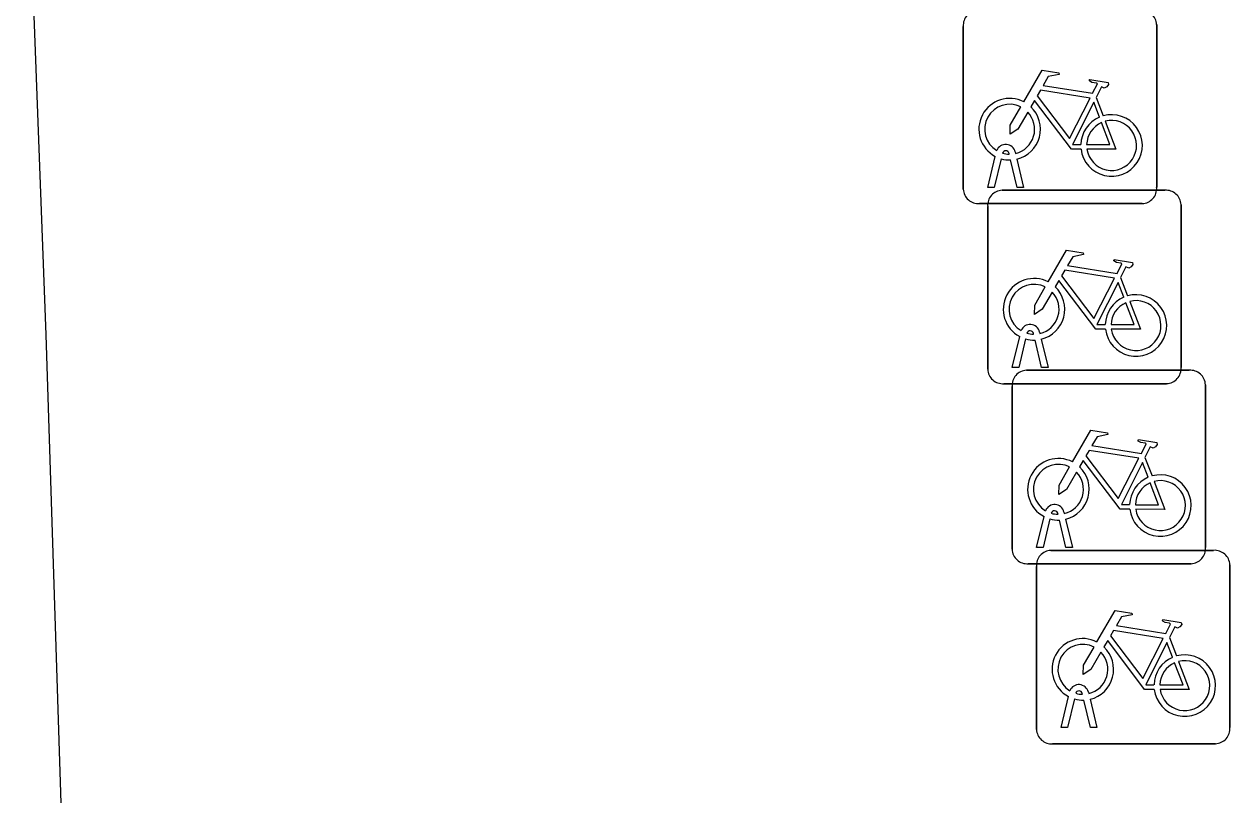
# Model space of a CAD drawing. Extents: x 161084 to 161928, y 385355 to 386522.
# Drawn here: x 161109.17 to 161115.4, y 386442 to 386445.98 of the extents above; entities that cross this region are included whole.
import ezdxf

# ---------------------------------------------------------------- set-up
doc = ezdxf.new("R2010")
doc.units = 0
doc.layers.add('IMGEO_Fietsenrek', color=7, linetype='Continuous')
doc.layers.add('IMGEO_OVBaan_gesloten', color=7, linetype='Continuous')

msp = doc.modelspace()

# ---------------------------------------------------------------- linework, layer by layer
at = {"layer": 'IMGEO_Fietsenrek'}
for p, q in [((161114.0255, 386445.1269), (161114.0255, 386445.9678)), ((161114.0255, 386445.9678), (161114.0255, 386445.1269)), ((161115.0245, 386445.9771), (161115.0245, 386445.1362)), ((161115.0245, 386445.1362), (161115.0245, 386445.9771)), ((161114.7122, 386445.6012), (161114.7485, 386445.506)), ((161114.1525, 386445.1363), (161114.1908, 386445.2963)), ((161114.2629, 386445.3079), (161114.2619, 386445.3122)), ((161114.2936, 386445.3194), (161114.2954, 386445.3115)), ((161114.2212, 386445.2841), (161114.1859, 386445.1363)), ((161114.304, 386445.1363), (161114.2701, 386445.278)), ((161114.3024, 386445.2823), (161114.3374, 386445.1363)), ((161114.1859, 386445.1363), (161114.1525, 386445.1363)), ((161114.2259, 386445.1215), (161115.0668, 386445.1215)), ((161115.0668, 386445.1215), (161114.2259, 386445.1215)), ((161114.3374, 386445.1363), (161114.304, 386445.1363)), ((161114.9501, 386445.0525), (161114.1092, 386445.0525)), ((161114.1092, 386445.0525), (161114.9501, 386445.0525)), ((161115.1505, 386445.0471), (161115.1505, 386444.2062)), ((161115.1505, 386444.2062), (161115.1505, 386445.0471)), ((161114.1515, 386444.1969), (161114.1515, 386445.0378)), ((161114.1515, 386445.0378), (161114.1515, 386444.1969)), ((161114.8382, 386444.6712), (161114.8745, 386444.576)), ((161114.2785, 386444.2063), (161114.3168, 386444.3663)), ((161114.3889, 386444.3779), (161114.3879, 386444.3822)), ((161114.4196, 386444.3894), (161114.4214, 386444.3815)), ((161114.3472, 386444.3541), (161114.3119, 386444.2063)), ((161114.43, 386444.2063), (161114.3961, 386444.348)), ((161114.4284, 386444.3523), (161114.4634, 386444.2063)), ((161114.3119, 386444.2063), (161114.2785, 386444.2063)), ((161114.3519, 386444.1915), (161115.1928, 386444.1915)), ((161115.1928, 386444.1915), (161114.3519, 386444.1915)), ((161114.4634, 386444.2063), (161114.43, 386444.2063)), ((161115.0761, 386444.1225), (161114.2352, 386444.1225)), ((161114.2352, 386444.1225), (161115.0761, 386444.1225)), ((161115.2765, 386444.1171), (161115.2765, 386443.2762)), ((161115.2765, 386443.2762), (161115.2765, 386444.1171)), ((161114.2775, 386443.2669), (161114.2775, 386444.1078)), ((161114.2775, 386444.1078), (161114.2775, 386443.2669)), ((161114.9642, 386443.7412), (161115.0005, 386443.646)), ((161114.4045, 386443.2763), (161114.4428, 386443.4363)), ((161114.4732, 386443.4241), (161114.4379, 386443.2763)), ((161114.5149, 386443.4479), (161114.5139, 386443.4522)), ((161114.5456, 386443.4594), (161114.5474, 386443.4515)), ((161114.556, 386443.2763), (161114.5221, 386443.418)), ((161114.5544, 386443.4223), (161114.5894, 386443.2763)), ((161114.4379, 386443.2763), (161114.4045, 386443.2763)), ((161114.4779, 386443.2615), (161115.3188, 386443.2615)), ((161115.3188, 386443.2615), (161114.4779, 386443.2615)), ((161114.5894, 386443.2763), (161114.556, 386443.2763)), ((161115.2021, 386443.1925), (161114.3612, 386443.1925)), ((161114.3612, 386443.1925), (161115.2021, 386443.1925)), ((161114.4035, 386442.3369), (161114.4035, 386443.1778)), ((161114.4035, 386443.1778), (161114.4035, 386442.3369)), ((161115.4025, 386443.1871), (161115.4025, 386442.3462)), ((161115.4025, 386442.3462), (161115.4025, 386443.1871)), ((161115.0902, 386442.8112), (161115.1265, 386442.716)), ((161114.5305, 386442.3463), (161114.5688, 386442.5063)), ((161114.5992, 386442.4941), (161114.5639, 386442.3463)), ((161114.6409, 386442.5179), (161114.6399, 386442.5222)), ((161114.6716, 386442.5294), (161114.6734, 386442.5215)), ((161114.6804, 386442.4923), (161114.7154, 386442.3463)), ((161114.682, 386442.3463), (161114.6481, 386442.488)), ((161114.5639, 386442.3463), (161114.5305, 386442.3463)), ((161114.7154, 386442.3463), (161114.682, 386442.3463)), ((161115.3281, 386442.2625), (161114.4872, 386442.2625)), ((161114.4872, 386442.2625), (161115.3281, 386442.2625))]:
    msp.add_line(p, q, dxfattribs=at)
for points in [[(161114.3381, 386445.5782), (161114.4328, 386445.7417), (161114.519, 386445.7279), (161114.5207, 386445.7192), (161114.4646, 386445.7083), (161114.4384, 386445.663), (161114.6936, 386445.6222)], [(161114.6936, 386445.6222), (161114.7186, 386445.671), (161114.7135, 386445.675), (161114.6903, 386445.6787), (161114.6776, 386445.6862), (161114.6766, 386445.6893), (161114.6788, 386445.6939), (161114.7736, 386445.6788), (161114.7759, 386445.6685), (161114.7665, 386445.6561), (161114.7541, 386445.6497), (161114.7396, 386445.6559), (161114.7122, 386445.6012)], [(161114.6807, 386445.597), (161114.4239, 386445.638), (161114.4072, 386445.6092), (161114.5742, 386445.3889), (161114.6807, 386445.597)], [(161114.3588, 386445.5257), (161114.3072, 386445.4365), (161114.2673, 386445.4105), (161114.2685, 386445.458), (161114.323, 386445.5522)], [(161114.6338, 386445.3335), (161114.5841, 386445.3336), (161114.3934, 386445.5853), (161114.3744, 386445.5525)], [(161114.7287, 386445.499), (161114.6994, 386445.5758), (161114.59, 386445.3577), (161114.6327, 386445.3576)], [(161114.6627, 386445.3575), (161114.7826, 386445.3573), (161114.7394, 386445.4709)], [(161114.7592, 386445.4778), (161114.8142, 386445.3332), (161114.6641, 386445.3335)], [(161114.4641, 386444.6482), (161114.5588, 386444.8117), (161114.645, 386444.7979), (161114.6467, 386444.7892), (161114.5906, 386444.7783), (161114.5644, 386444.733), (161114.8196, 386444.6922)], [(161114.8196, 386444.6922), (161114.8446, 386444.741), (161114.8395, 386444.745), (161114.8163, 386444.7487), (161114.8036, 386444.7562), (161114.8026, 386444.7593), (161114.8048, 386444.7639), (161114.8996, 386444.7488), (161114.9019, 386444.7385), (161114.8925, 386444.7261), (161114.8801, 386444.7197), (161114.8656, 386444.7259), (161114.8382, 386444.6712)], [(161114.8067, 386444.667), (161114.5499, 386444.708), (161114.5332, 386444.6792), (161114.7002, 386444.4589), (161114.8067, 386444.667)], [(161114.4848, 386444.5957), (161114.4332, 386444.5065), (161114.3933, 386444.4805), (161114.3945, 386444.528), (161114.449, 386444.6222)], [(161114.7598, 386444.4035), (161114.7101, 386444.4036), (161114.5194, 386444.6553), (161114.5004, 386444.6225)], [(161114.8547, 386444.569), (161114.8254, 386444.6458), (161114.716, 386444.4277), (161114.7587, 386444.4276)], [(161114.8852, 386444.5478), (161114.9402, 386444.4032), (161114.7901, 386444.4035)], [(161114.7887, 386444.4275), (161114.9086, 386444.4273), (161114.8654, 386444.5409)], [(161114.5901, 386443.7182), (161114.6848, 386443.8817), (161114.771, 386443.8679), (161114.7727, 386443.8592), (161114.7166, 386443.8483), (161114.6904, 386443.803), (161114.9456, 386443.7622)], [(161114.9456, 386443.7622), (161114.9706, 386443.811), (161114.9655, 386443.815), (161114.9423, 386443.8187), (161114.9296, 386443.8262), (161114.9286, 386443.8293), (161114.9308, 386443.8339), (161115.0256, 386443.8188), (161115.0279, 386443.8085), (161115.0185, 386443.7961), (161115.0061, 386443.7897), (161114.9916, 386443.7959), (161114.9642, 386443.7412)], [(161114.9327, 386443.737), (161114.6759, 386443.778), (161114.6592, 386443.7492), (161114.8262, 386443.5289), (161114.9327, 386443.737)], [(161114.6108, 386443.6657), (161114.5592, 386443.5765), (161114.5193, 386443.5505), (161114.5205, 386443.598), (161114.575, 386443.6922)], [(161114.8858, 386443.4735), (161114.8361, 386443.4736), (161114.6454, 386443.7253), (161114.6264, 386443.6925)], [(161114.9807, 386443.639), (161114.9514, 386443.7158), (161114.842, 386443.4977), (161114.8847, 386443.4976)], [(161114.9147, 386443.4975), (161115.0346, 386443.4973), (161114.9914, 386443.6109)], [(161115.0112, 386443.6178), (161115.0662, 386443.4732), (161114.9161, 386443.4735)], [(161114.7161, 386442.7882), (161114.8108, 386442.9517), (161114.897, 386442.9379), (161114.8987, 386442.9292), (161114.8426, 386442.9183), (161114.8164, 386442.873), (161115.0716, 386442.8322)], [(161115.0716, 386442.8322), (161115.0966, 386442.881), (161115.0915, 386442.885), (161115.0683, 386442.8887), (161115.0556, 386442.8962), (161115.0546, 386442.8993), (161115.0568, 386442.9039), (161115.1516, 386442.8888), (161115.1539, 386442.8785), (161115.1445, 386442.8661), (161115.1321, 386442.8597), (161115.1176, 386442.8659), (161115.0902, 386442.8112)], [(161115.0587, 386442.807), (161114.8019, 386442.848), (161114.7852, 386442.8192), (161114.9522, 386442.5989), (161115.0587, 386442.807)], [(161114.7368, 386442.7357), (161114.6852, 386442.6465), (161114.6453, 386442.6205), (161114.6465, 386442.668), (161114.701, 386442.7622)], [(161115.0118, 386442.5435), (161114.9621, 386442.5436), (161114.7714, 386442.7953), (161114.7524, 386442.7625)], [(161115.1067, 386442.709), (161115.0774, 386442.7858), (161114.968, 386442.5677), (161115.0107, 386442.5676)], [(161115.0407, 386442.5675), (161115.1606, 386442.5673), (161115.1174, 386442.6809)], [(161115.1372, 386442.6878), (161115.1922, 386442.5432), (161115.0421, 386442.5435)]]:
    msp.add_lwpolyline(points, dxfattribs=at)
for centre, radius, start, end in [((161114.1032, 386445.9736), 0.0779, 92.4484, 184.28452), ((161114.1032, 386445.9736), 0.0779, 92.4484, 184.28452), ((161114.9466, 386445.9738), 0.0779, 2.4484, 94.28452), ((161114.9466, 386445.9738), 0.0779, 2.4484, 94.28452), ((161114.2651, 386445.4369), 0.159, 62.67661, 242.13685), ((161114.2651, 386445.4369), 0.129, 63.31916, 238.90302), ((161114.2651, 386445.4369), 0.159, 283.5766, 46.60424), ((161114.2651, 386445.4369), 0.129, 283.60429, 43.43025), ((161114.7917, 386445.3529), 0.159, 113.3408, 178.32165), ((161114.7917, 386445.3529), 0.159, 187.0065, 105.77075), ((161114.7917, 386445.3529), 0.129, 188.67146, 104.58832), ((161114.7917, 386445.3529), 0.129, 113.92302, 177.95563), ((161114.2449, 386445.3083), 0.0499, 12.8025, 158.69338), ((161114.2449, 386445.3083), 0.0174, 12.8025, 163.45023), ((161114.2651, 386445.4369), 0.129, 253.41502, 269.02044), ((161114.2651, 386445.4369), 0.159, 253.99666, 271.78671), ((161114.1034, 386445.1302), 0.0779, 182.4484, 274.28452), ((161114.1034, 386445.1302), 0.0779, 182.4484, 274.28452), ((161114.2292, 386445.0436), 0.0779, 92.4484, 184.28452), ((161114.2292, 386445.0436), 0.0779, 92.4484, 184.28452), ((161114.9468, 386445.1304), 0.0779, 272.4484, 4.28452), ((161114.9468, 386445.1304), 0.0779, 272.4484, 4.28452), ((161115.0726, 386445.0438), 0.0779, 2.4484, 94.28452), ((161115.0726, 386445.0438), 0.0779, 2.4484, 94.28452), ((161114.3911, 386444.5069), 0.159, 62.67661, 242.13685), ((161114.3911, 386444.5069), 0.129, 63.31916, 238.90302), ((161114.3911, 386444.5069), 0.159, 283.5766, 46.60424), ((161114.3911, 386444.5069), 0.129, 283.60429, 43.43025), ((161114.9177, 386444.4229), 0.159, 113.3408, 178.32165), ((161114.9177, 386444.4229), 0.159, 187.0065, 105.77075), ((161114.9177, 386444.4229), 0.129, 188.67146, 104.58832), ((161114.9177, 386444.4229), 0.129, 113.92302, 177.95563), ((161114.3709, 386444.3783), 0.0499, 12.8025, 158.69338), ((161114.3709, 386444.3783), 0.0174, 12.8025, 163.45023), ((161114.3911, 386444.5069), 0.129, 253.41502, 269.02044), ((161114.3911, 386444.5069), 0.159, 253.99666, 271.78671), ((161114.2294, 386444.2002), 0.0779, 182.4484, 274.28452), ((161114.2294, 386444.2002), 0.0779, 182.4484, 274.28452), ((161114.3552, 386444.1136), 0.0779, 92.4484, 184.28452), ((161114.3552, 386444.1136), 0.0779, 92.4484, 184.28452), ((161115.0728, 386444.2004), 0.0779, 272.4484, 4.28452), ((161115.0728, 386444.2004), 0.0779, 272.4484, 4.28452), ((161115.1986, 386444.1138), 0.0779, 2.4484, 94.28452), ((161115.1986, 386444.1138), 0.0779, 2.4484, 94.28452), ((161114.5171, 386443.5769), 0.159, 62.67661, 242.13685), ((161114.5171, 386443.5769), 0.129, 63.31916, 238.90302), ((161114.5171, 386443.5769), 0.159, 283.5766, 46.60424), ((161114.5171, 386443.5769), 0.129, 283.60429, 43.43025), ((161115.0437, 386443.4929), 0.159, 113.3408, 178.32165), ((161115.0437, 386443.4929), 0.159, 187.0065, 105.77075), ((161115.0437, 386443.4929), 0.129, 113.92302, 177.95563), ((161115.0437, 386443.4929), 0.129, 188.67146, 104.58832), ((161114.4969, 386443.4483), 0.0499, 12.8025, 158.69338), ((161114.5171, 386443.5769), 0.159, 253.99666, 271.78671), ((161114.4969, 386443.4483), 0.0174, 12.8025, 163.45023), ((161114.5171, 386443.5769), 0.129, 253.41502, 269.02044), ((161114.3554, 386443.2702), 0.0779, 182.4484, 274.28452), ((161114.3554, 386443.2702), 0.0779, 182.4484, 274.28452), ((161114.4812, 386443.1836), 0.0779, 92.4484, 184.28452), ((161114.4812, 386443.1836), 0.0779, 92.4484, 184.28452), ((161115.1988, 386443.2704), 0.0779, 272.4484, 4.28452), ((161115.1988, 386443.2704), 0.0779, 272.4484, 4.28452), ((161115.3246, 386443.1838), 0.0779, 2.4484, 94.28452), ((161115.3246, 386443.1838), 0.0779, 2.4484, 94.28452), ((161114.6431, 386442.6469), 0.159, 62.67661, 242.13685), ((161114.6431, 386442.6469), 0.129, 63.31916, 238.90302), ((161114.6431, 386442.6469), 0.159, 283.5766, 46.60424), ((161114.6431, 386442.6469), 0.129, 283.60429, 43.43025), ((161115.1697, 386442.5629), 0.159, 113.3408, 178.32165), ((161115.1697, 386442.5629), 0.159, 187.0065, 105.77075), ((161115.1697, 386442.5629), 0.129, 113.92302, 177.95563), ((161115.1697, 386442.5629), 0.129, 188.67146, 104.58832), ((161114.6229, 386442.5183), 0.0499, 12.8025, 158.69338), ((161114.6431, 386442.6469), 0.159, 253.99666, 271.78671), ((161114.6229, 386442.5183), 0.0174, 12.8025, 163.45023), ((161114.6431, 386442.6469), 0.129, 253.41502, 269.02044), ((161114.4814, 386442.3402), 0.0779, 182.4484, 274.28452), ((161114.4814, 386442.3402), 0.0779, 182.4484, 274.28452), ((161115.3248, 386442.3404), 0.0779, 272.4484, 4.28452), ((161115.3248, 386442.3404), 0.0779, 272.4484, 4.28452)]:
    msp.add_arc(centre, radius, start, end, dxfattribs=at)
at = {"layer": 'IMGEO_OVBaan_gesloten'}
msp.add_lwpolyline([(161114.138, 386404.484), (161112.925, 386413.597), (161111.052, 386427.816), (161109.466, 386439.912), (161109.391, 386441.15), (161109.288, 386444.374), (161109.174, 386447.398)], dxfattribs=at)

doc.saveas('drawing.dxf')
